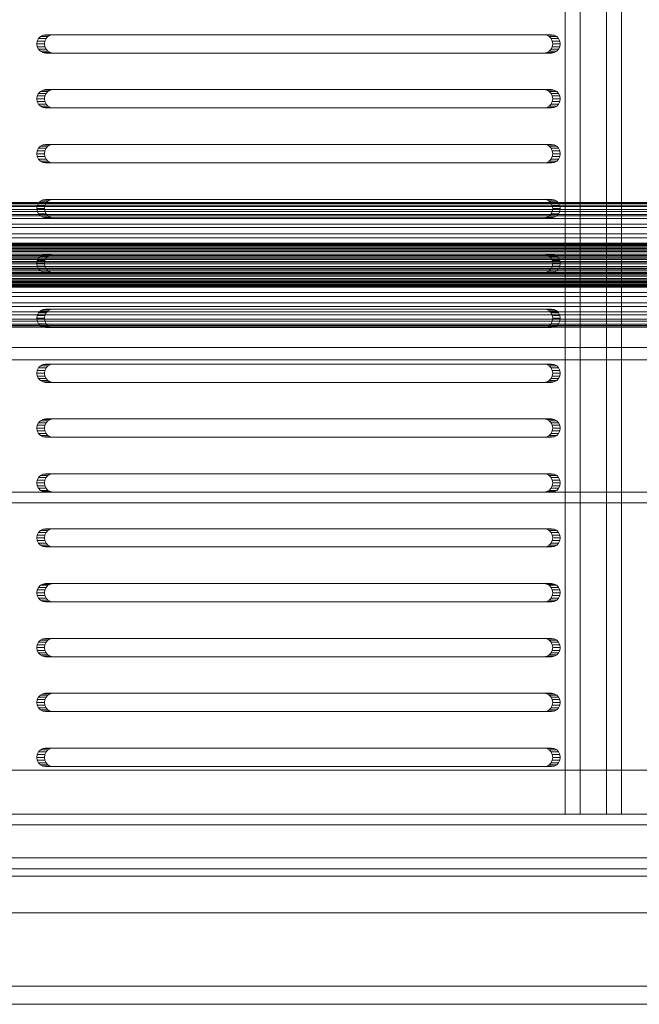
# Model space of a CAD drawing. Header units: millimetres. Extents: x -4738 to 65662, y -68080 to 6847.
# Tile 743 of 1056: x 27468 to 27638, y -18220 to -17951. Entities that reach past the tile are written whole.
import ezdxf

# ---------------------------------------------------------------- set-up
doc = ezdxf.new("R2010")
doc.units = ezdxf.units.MM
doc.layers.add('superior_bajante_movil', color=7, linetype='Continuous', lineweight=0)
doc.layers.add('superior_C09', color=7, linetype='Continuous', lineweight=0)

msp = doc.modelspace()

# ---------------------------------------------------------------- linework, layer by layer
at = {"layer": 'superior_bajante_movil'}
for p, q in [((27617.278, -17792), (27617.278, -18168)), ((27621.382, -18168), (27621.382, -17792)), ((27628.554, -18168), (27628.554, -17792)), ((27632.659, -17792), (27632.659, -18168)), ((27473.879, -17955.477), (27473.36, -17956.031)), ((27474.534, -17955.122), (27473.879, -17955.477)), ((27473.879, -17955.477), (27475.931, -17955.477)), ((27475.26, -17955), (27474.534, -17955.122)), ((27474.534, -17955.122), (27476.586, -17955.122)), ((27475.26, -17955), (27477.312, -17955)), ((27611.516, -17955), (27475.26, -17955)), ((27475.412, -17956.031), (27475.931, -17955.477)), ((27475.931, -17955.477), (27476.586, -17955.122)), ((27476.586, -17955.122), (27477.312, -17955)), ((27477.312, -17955), (27613.568, -17955)), ((27611.516, -17955), (27613.568, -17955)), ((27612.242, -17955.122), (27611.516, -17955)), ((27612.242, -17955.122), (27614.294, -17955.122)), ((27612.896, -17955.477), (27612.242, -17955.122)), ((27612.896, -17955.477), (27614.949, -17955.477)), ((27613.416, -17956.031), (27612.896, -17955.477)), ((27613.568, -17955), (27614.294, -17955.122)), ((27614.294, -17955.122), (27614.949, -17955.477)), ((27614.949, -17955.477), (27615.468, -17956.031)), ((27473.026, -17956.727), (27472.911, -17957.5)), ((27472.911, -17957.5), (27473.026, -17958.273)), ((27472.911, -17957.5), (27474.963, -17957.5)), ((27473.36, -17956.031), (27473.026, -17956.727)), ((27473.026, -17956.727), (27475.078, -17956.727)), ((27473.026, -17958.273), (27473.36, -17958.969)), ((27473.026, -17958.273), (27475.078, -17958.273)), ((27473.36, -17956.031), (27475.412, -17956.031)), ((27474.963, -17957.5), (27475.078, -17956.727)), ((27475.078, -17958.273), (27474.963, -17957.5)), ((27475.078, -17956.727), (27475.412, -17956.031)), ((27475.412, -17958.969), (27475.078, -17958.273)), ((27613.416, -17956.031), (27615.468, -17956.031)), ((27613.75, -17956.727), (27613.416, -17956.031)), ((27613.416, -17958.969), (27613.75, -17958.273)), ((27613.75, -17956.727), (27615.802, -17956.727)), ((27613.865, -17957.5), (27613.75, -17956.727)), ((27613.75, -17958.273), (27613.865, -17957.5)), ((27613.75, -17958.273), (27615.802, -17958.273)), ((27613.865, -17957.5), (27615.917, -17957.5)), ((27615.468, -17956.031), (27615.802, -17956.727)), ((27615.802, -17958.273), (27615.468, -17958.969)), ((27615.802, -17956.727), (27615.917, -17957.5)), ((27615.917, -17957.5), (27615.802, -17958.273)), ((27473.36, -17958.969), (27473.879, -17959.523)), ((27473.36, -17958.969), (27475.412, -17958.969)), ((27473.879, -17959.523), (27474.534, -17959.878)), ((27473.879, -17959.523), (27475.931, -17959.523)), ((27474.534, -17959.878), (27475.26, -17960)), ((27474.534, -17959.878), (27476.586, -17959.878)), ((27477.312, -17960), (27475.26, -17960)), ((27475.26, -17960), (27611.516, -17960)), ((27475.931, -17959.523), (27475.412, -17958.969)), ((27476.586, -17959.878), (27475.931, -17959.523)), ((27477.312, -17960), (27476.586, -17959.878)), ((27613.568, -17960), (27477.312, -17960)), ((27611.516, -17960), (27612.242, -17959.878)), ((27611.516, -17960), (27613.568, -17960)), ((27612.242, -17959.878), (27612.896, -17959.523)), ((27612.242, -17959.878), (27614.294, -17959.878)), ((27612.896, -17959.523), (27613.416, -17958.969)), ((27612.896, -17959.523), (27614.949, -17959.523)), ((27613.416, -17958.969), (27615.468, -17958.969)), ((27614.294, -17959.878), (27613.568, -17960)), ((27614.949, -17959.523), (27614.294, -17959.878)), ((27615.468, -17958.969), (27614.949, -17959.523)), ((27473.026, -17971.727), (27472.911, -17972.5)), ((27473.36, -17971.031), (27473.026, -17971.727)), ((27473.026, -17971.727), (27475.078, -17971.727)), ((27473.879, -17970.477), (27473.36, -17971.031)), ((27473.36, -17971.031), (27475.412, -17971.031)), ((27474.534, -17970.122), (27473.879, -17970.477)), ((27473.879, -17970.477), (27475.931, -17970.477)), ((27475.26, -17970), (27474.534, -17970.122)), ((27474.534, -17970.122), (27476.586, -17970.122)), ((27474.963, -17972.5), (27475.078, -17971.727)), ((27475.078, -17971.727), (27475.412, -17971.031)), ((27475.26, -17970), (27477.312, -17970)), ((27611.516, -17970), (27475.26, -17970)), ((27475.412, -17971.031), (27475.931, -17970.477)), ((27475.931, -17970.477), (27476.586, -17970.122)), ((27476.586, -17970.122), (27477.312, -17970)), ((27477.312, -17970), (27613.568, -17970)), ((27611.516, -17970), (27613.568, -17970)), ((27612.242, -17970.122), (27611.516, -17970)), ((27612.242, -17970.122), (27614.294, -17970.122)), ((27612.896, -17970.477), (27612.242, -17970.122)), ((27612.896, -17970.477), (27614.949, -17970.477)), ((27613.416, -17971.031), (27612.896, -17970.477)), ((27613.416, -17971.031), (27615.468, -17971.031)), ((27613.75, -17971.727), (27613.416, -17971.031)), ((27613.568, -17970), (27614.294, -17970.122)), ((27613.75, -17971.727), (27615.802, -17971.727)), ((27613.865, -17972.5), (27613.75, -17971.727)), ((27614.294, -17970.122), (27614.949, -17970.477)), ((27614.949, -17970.477), (27615.468, -17971.031)), ((27615.468, -17971.031), (27615.802, -17971.727)), ((27615.802, -17971.727), (27615.917, -17972.5)), ((27472.911, -17972.5), (27473.026, -17973.273)), ((27472.911, -17972.5), (27474.963, -17972.5)), ((27473.026, -17973.273), (27473.36, -17973.969)), ((27473.026, -17973.273), (27475.078, -17973.273)), ((27473.36, -17973.969), (27473.879, -17974.523)), ((27473.36, -17973.969), (27475.412, -17973.969)), ((27473.879, -17974.523), (27474.534, -17974.878)), ((27473.879, -17974.523), (27475.931, -17974.523)), ((27475.078, -17973.273), (27474.963, -17972.5)), ((27475.412, -17973.969), (27475.078, -17973.273)), ((27475.931, -17974.523), (27475.412, -17973.969)), ((27476.586, -17974.878), (27475.931, -17974.523)), ((27612.242, -17974.878), (27612.896, -17974.523)), ((27612.896, -17974.523), (27613.416, -17973.969)), ((27612.896, -17974.523), (27614.949, -17974.523)), ((27613.416, -17973.969), (27613.75, -17973.273)), ((27613.416, -17973.969), (27615.468, -17973.969)), ((27613.75, -17973.273), (27613.865, -17972.5)), ((27613.75, -17973.273), (27615.802, -17973.273)), ((27613.865, -17972.5), (27615.917, -17972.5)), ((27614.949, -17974.523), (27614.294, -17974.878)), ((27615.468, -17973.969), (27614.949, -17974.523)), ((27615.802, -17973.273), (27615.468, -17973.969)), ((27615.917, -17972.5), (27615.802, -17973.273)), ((27474.534, -17974.878), (27475.26, -17975)), ((27474.534, -17974.878), (27476.586, -17974.878)), ((27477.312, -17975), (27475.26, -17975)), ((27475.26, -17975), (27611.516, -17975)), ((27477.312, -17975), (27476.586, -17974.878)), ((27613.568, -17975), (27477.312, -17975)), ((27611.516, -17975), (27612.242, -17974.878)), ((27611.516, -17975), (27613.568, -17975)), ((27612.242, -17974.878), (27614.294, -17974.878)), ((27614.294, -17974.878), (27613.568, -17975)), ((27473.879, -17985.477), (27473.36, -17986.031)), ((27474.534, -17985.122), (27473.879, -17985.477)), ((27473.879, -17985.477), (27475.931, -17985.477)), ((27475.26, -17985), (27474.534, -17985.122)), ((27474.534, -17985.122), (27476.586, -17985.122)), ((27475.26, -17985), (27477.312, -17985)), ((27611.516, -17985), (27475.26, -17985)), ((27475.412, -17986.031), (27475.931, -17985.477)), ((27475.931, -17985.477), (27476.586, -17985.122)), ((27476.586, -17985.122), (27477.312, -17985)), ((27477.312, -17985), (27613.568, -17985)), ((27611.516, -17985), (27613.568, -17985)), ((27612.242, -17985.122), (27611.516, -17985)), ((27612.242, -17985.122), (27614.294, -17985.122)), ((27612.896, -17985.477), (27612.242, -17985.122)), ((27612.896, -17985.477), (27614.949, -17985.477)), ((27613.416, -17986.031), (27612.896, -17985.477)), ((27613.568, -17985), (27614.294, -17985.122)), ((27614.294, -17985.122), (27614.949, -17985.477)), ((27614.949, -17985.477), (27615.468, -17986.031)), ((27473.026, -17986.727), (27472.911, -17987.5)), ((27472.911, -17987.5), (27473.026, -17988.273)), ((27472.911, -17987.5), (27474.963, -17987.5)), ((27473.36, -17986.031), (27473.026, -17986.727)), ((27473.026, -17986.727), (27475.078, -17986.727)), ((27473.36, -17986.031), (27475.412, -17986.031)), ((27474.963, -17987.5), (27475.078, -17986.727)), ((27475.078, -17988.273), (27474.963, -17987.5)), ((27475.078, -17986.727), (27475.412, -17986.031)), ((27613.416, -17986.031), (27615.468, -17986.031)), ((27613.75, -17986.727), (27613.416, -17986.031)), ((27613.75, -17986.727), (27615.802, -17986.727)), ((27613.865, -17987.5), (27613.75, -17986.727)), ((27613.75, -17988.273), (27613.865, -17987.5)), ((27613.865, -17987.5), (27615.917, -17987.5)), ((27615.468, -17986.031), (27615.802, -17986.727)), ((27615.802, -17986.727), (27615.917, -17987.5)), ((27615.917, -17987.5), (27615.802, -17988.273)), ((27473.026, -17988.273), (27473.36, -17988.969)), ((27473.026, -17988.273), (27475.078, -17988.273)), ((27473.36, -17988.969), (27473.879, -17989.523)), ((27473.36, -17988.969), (27475.412, -17988.969)), ((27473.879, -17989.523), (27474.534, -17989.878)), ((27473.879, -17989.523), (27475.931, -17989.523)), ((27474.534, -17989.878), (27475.26, -17990)), ((27474.534, -17989.878), (27476.586, -17989.878)), ((27475.412, -17988.969), (27475.078, -17988.273)), ((27477.312, -17990), (27475.26, -17990)), ((27475.26, -17990), (27611.516, -17990)), ((27475.931, -17989.523), (27475.412, -17988.969)), ((27476.586, -17989.878), (27475.931, -17989.523)), ((27477.312, -17990), (27476.586, -17989.878)), ((27613.568, -17990), (27477.312, -17990)), ((27611.516, -17990), (27612.242, -17989.878)), ((27611.516, -17990), (27613.568, -17990)), ((27612.242, -17989.878), (27612.896, -17989.523)), ((27612.242, -17989.878), (27614.294, -17989.878)), ((27612.896, -17989.523), (27613.416, -17988.969)), ((27612.896, -17989.523), (27614.949, -17989.523)), ((27613.416, -17988.969), (27613.75, -17988.273)), ((27613.416, -17988.969), (27615.468, -17988.969)), ((27614.294, -17989.878), (27613.568, -17990)), ((27613.75, -17988.273), (27615.802, -17988.273)), ((27614.949, -17989.523), (27614.294, -17989.878)), ((27615.468, -17988.969), (27614.949, -17989.523)), ((27615.802, -17988.273), (27615.468, -17988.969)), ((27473.36, -18001.031), (27473.026, -18001.727)), ((27473.879, -18000.477), (27473.36, -18001.031)), ((27473.36, -18001.031), (27475.412, -18001.031)), ((27474.534, -18000.122), (27473.879, -18000.477)), ((27473.879, -18000.477), (27475.931, -18000.477)), ((27475.26, -18000), (27474.534, -18000.122)), ((27474.534, -18000.122), (27476.586, -18000.122)), ((27475.078, -18001.727), (27475.412, -18001.031)), ((27475.26, -18000), (27477.312, -18000)), ((27611.516, -18000), (27475.26, -18000)), ((27475.412, -18001.031), (27475.931, -18000.477)), ((27475.931, -18000.477), (27476.586, -18000.122)), ((27476.586, -18000.122), (27477.312, -18000)), ((27477.312, -18000), (27613.568, -18000)), ((27611.516, -18000), (27613.568, -18000)), ((27612.242, -18000.122), (27611.516, -18000)), ((27612.242, -18000.122), (27614.294, -18000.122)), ((27612.896, -18000.477), (27612.242, -18000.122)), ((27612.896, -18000.477), (27614.949, -18000.477)), ((27613.416, -18001.031), (27612.896, -18000.477)), ((27613.416, -18001.031), (27615.468, -18001.031)), ((27613.75, -18001.727), (27613.416, -18001.031)), ((27613.568, -18000), (27614.294, -18000.122)), ((27614.294, -18000.122), (27614.949, -18000.477)), ((27614.949, -18000.477), (27615.468, -18001.031)), ((27615.468, -18001.031), (27615.802, -18001.727)), ((27473.026, -18001.727), (27472.911, -18002.5)), ((27472.911, -18002.5), (27473.026, -18003.273)), ((27472.911, -18002.5), (27474.963, -18002.5)), ((27473.026, -18001.727), (27475.078, -18001.727)), ((27473.026, -18003.273), (27473.36, -18003.969)), ((27473.026, -18003.273), (27475.078, -18003.273)), ((27473.36, -18003.969), (27473.879, -18004.523)), ((27473.36, -18003.969), (27475.412, -18003.969)), ((27474.963, -18002.5), (27475.078, -18001.727)), ((27475.078, -18003.273), (27474.963, -18002.5)), ((27475.412, -18003.969), (27475.078, -18003.273)), ((27475.931, -18004.523), (27475.412, -18003.969)), ((27612.896, -18004.523), (27613.416, -18003.969)), ((27613.416, -18003.969), (27613.75, -18003.273)), ((27613.416, -18003.969), (27615.468, -18003.969)), ((27613.75, -18001.727), (27615.802, -18001.727)), ((27613.865, -18002.5), (27613.75, -18001.727)), ((27613.75, -18003.273), (27613.865, -18002.5)), ((27613.75, -18003.273), (27615.802, -18003.273)), ((27613.865, -18002.5), (27615.917, -18002.5)), ((27615.468, -18003.969), (27614.949, -18004.523)), ((27615.802, -18003.273), (27615.468, -18003.969)), ((27615.802, -18001.727), (27615.917, -18002.5)), ((27615.917, -18002.5), (27615.802, -18003.273)), ((27473.879, -18004.523), (27474.534, -18004.878)), ((27473.879, -18004.523), (27475.931, -18004.523)), ((27474.534, -18004.878), (27475.26, -18005)), ((27474.534, -18004.878), (27476.586, -18004.878)), ((27477.312, -18005), (27475.26, -18005)), ((27475.26, -18005), (27611.516, -18005)), ((27476.586, -18004.878), (27475.931, -18004.523)), ((27477.312, -18005), (27476.586, -18004.878)), ((27613.568, -18005), (27477.312, -18005)), ((27611.516, -18005), (27612.242, -18004.878)), ((27611.516, -18005), (27613.568, -18005)), ((27612.242, -18004.878), (27612.896, -18004.523)), ((27612.242, -18004.878), (27614.294, -18004.878)), ((27612.896, -18004.523), (27614.949, -18004.523)), ((27614.294, -18004.878), (27613.568, -18005)), ((27614.949, -18004.523), (27614.294, -18004.878)), ((27474.534, -18015.122), (27473.879, -18015.477)), ((27475.26, -18015), (27474.534, -18015.122)), ((27474.534, -18015.122), (27476.586, -18015.122)), ((27475.26, -18015), (27477.312, -18015)), ((27611.516, -18015), (27475.26, -18015)), ((27475.931, -18015.477), (27476.586, -18015.122)), ((27476.586, -18015.122), (27477.312, -18015)), ((27477.312, -18015), (27613.568, -18015)), ((27611.516, -18015), (27613.568, -18015)), ((27612.242, -18015.122), (27611.516, -18015)), ((27612.242, -18015.122), (27614.294, -18015.122)), ((27612.896, -18015.477), (27612.242, -18015.122)), ((27613.568, -18015), (27614.294, -18015.122)), ((27614.294, -18015.122), (27614.949, -18015.477)), ((27473.026, -18016.727), (27472.911, -18017.5)), ((27472.911, -18017.5), (27473.026, -18018.273)), ((27472.911, -18017.5), (27474.963, -18017.5)), ((27473.36, -18016.031), (27473.026, -18016.727)), ((27473.026, -18016.727), (27475.078, -18016.727)), ((27473.879, -18015.477), (27473.36, -18016.031)), ((27473.36, -18016.031), (27475.412, -18016.031)), ((27473.879, -18015.477), (27475.931, -18015.477)), ((27474.963, -18017.5), (27475.078, -18016.727)), ((27475.078, -18018.273), (27474.963, -18017.5)), ((27475.078, -18016.727), (27475.412, -18016.031)), ((27475.412, -18016.031), (27475.931, -18015.477)), ((27612.896, -18015.477), (27614.949, -18015.477)), ((27613.416, -18016.031), (27612.896, -18015.477)), ((27613.416, -18016.031), (27615.468, -18016.031)), ((27613.75, -18016.727), (27613.416, -18016.031)), ((27613.75, -18016.727), (27615.802, -18016.727)), ((27613.865, -18017.5), (27613.75, -18016.727)), ((27613.75, -18018.273), (27613.865, -18017.5)), ((27613.865, -18017.5), (27615.917, -18017.5)), ((27614.949, -18015.477), (27615.468, -18016.031)), ((27615.468, -18016.031), (27615.802, -18016.727)), ((27615.802, -18016.727), (27615.917, -18017.5)), ((27615.917, -18017.5), (27615.802, -18018.273)), ((27473.026, -18018.273), (27473.36, -18018.969)), ((27473.026, -18018.273), (27475.078, -18018.273)), ((27473.36, -18018.969), (27473.879, -18019.523)), ((27473.36, -18018.969), (27475.412, -18018.969)), ((27473.879, -18019.523), (27474.534, -18019.878)), ((27473.879, -18019.523), (27475.931, -18019.523)), ((27474.534, -18019.878), (27475.26, -18020)), ((27474.534, -18019.878), (27476.586, -18019.878)), ((27475.412, -18018.969), (27475.078, -18018.273)), ((27477.312, -18020), (27475.26, -18020)), ((27475.26, -18020), (27611.516, -18020)), ((27475.931, -18019.523), (27475.412, -18018.969)), ((27476.586, -18019.878), (27475.931, -18019.523)), ((27477.312, -18020), (27476.586, -18019.878)), ((27613.568, -18020), (27477.312, -18020)), ((27611.516, -18020), (27612.242, -18019.878)), ((27611.516, -18020), (27613.568, -18020)), ((27612.242, -18019.878), (27612.896, -18019.523)), ((27612.242, -18019.878), (27614.294, -18019.878)), ((27612.896, -18019.523), (27613.416, -18018.969)), ((27612.896, -18019.523), (27614.949, -18019.523)), ((27613.416, -18018.969), (27613.75, -18018.273)), ((27613.416, -18018.969), (27615.468, -18018.969)), ((27614.294, -18019.878), (27613.568, -18020)), ((27613.75, -18018.273), (27615.802, -18018.273)), ((27614.949, -18019.523), (27614.294, -18019.878)), ((27615.468, -18018.969), (27614.949, -18019.523)), ((27615.802, -18018.273), (27615.468, -18018.969)), ((27473.36, -18031.031), (27473.026, -18031.727)), ((27473.879, -18030.477), (27473.36, -18031.031)), ((27473.36, -18031.031), (27475.412, -18031.031)), ((27474.534, -18030.122), (27473.879, -18030.477)), ((27473.879, -18030.477), (27475.931, -18030.477)), ((27475.26, -18030), (27474.534, -18030.122)), ((27474.534, -18030.122), (27476.586, -18030.122)), ((27475.078, -18031.727), (27475.412, -18031.031)), ((27475.26, -18030), (27477.312, -18030)), ((27611.516, -18030), (27475.26, -18030)), ((27475.412, -18031.031), (27475.931, -18030.477)), ((27475.931, -18030.477), (27476.586, -18030.122)), ((27476.586, -18030.122), (27477.312, -18030)), ((27477.312, -18030), (27613.568, -18030)), ((27611.516, -18030), (27613.568, -18030)), ((27612.242, -18030.122), (27611.516, -18030)), ((27612.242, -18030.122), (27614.294, -18030.122)), ((27612.896, -18030.477), (27612.242, -18030.122)), ((27612.896, -18030.477), (27614.949, -18030.477)), ((27613.416, -18031.031), (27612.896, -18030.477)), ((27613.416, -18031.031), (27615.468, -18031.031)), ((27613.75, -18031.727), (27613.416, -18031.031)), ((27613.568, -18030), (27614.294, -18030.122)), ((27614.294, -18030.122), (27614.949, -18030.477)), ((27614.949, -18030.477), (27615.468, -18031.031)), ((27615.468, -18031.031), (27615.802, -18031.727)), ((27473.026, -18031.727), (27472.911, -18032.5)), ((27472.911, -18032.5), (27473.026, -18033.273)), ((27472.911, -18032.5), (27474.963, -18032.5)), ((27473.026, -18031.727), (27475.078, -18031.727)), ((27473.026, -18033.273), (27473.36, -18033.969)), ((27473.026, -18033.273), (27475.078, -18033.273)), ((27473.36, -18033.969), (27473.879, -18034.523)), ((27473.36, -18033.969), (27475.412, -18033.969)), ((27474.963, -18032.5), (27475.078, -18031.727)), ((27475.078, -18033.273), (27474.963, -18032.5)), ((27475.412, -18033.969), (27475.078, -18033.273)), ((27475.931, -18034.523), (27475.412, -18033.969)), ((27612.896, -18034.523), (27613.416, -18033.969)), ((27613.416, -18033.969), (27613.75, -18033.273)), ((27613.416, -18033.969), (27615.468, -18033.969)), ((27613.75, -18031.727), (27615.802, -18031.727)), ((27613.865, -18032.5), (27613.75, -18031.727)), ((27613.75, -18033.273), (27613.865, -18032.5)), ((27613.75, -18033.273), (27615.802, -18033.273)), ((27613.865, -18032.5), (27615.917, -18032.5)), ((27615.468, -18033.969), (27614.949, -18034.523)), ((27615.802, -18033.273), (27615.468, -18033.969)), ((27615.802, -18031.727), (27615.917, -18032.5)), ((27615.917, -18032.5), (27615.802, -18033.273)), ((27473.879, -18034.523), (27474.534, -18034.878)), ((27473.879, -18034.523), (27475.931, -18034.523)), ((27474.534, -18034.878), (27475.26, -18035)), ((27474.534, -18034.878), (27476.586, -18034.878)), ((27477.312, -18035), (27475.26, -18035)), ((27475.26, -18035), (27611.516, -18035)), ((27476.586, -18034.878), (27475.931, -18034.523)), ((27477.312, -18035), (27476.586, -18034.878)), ((27613.568, -18035), (27477.312, -18035)), ((27611.516, -18035), (27612.242, -18034.878)), ((27611.516, -18035), (27613.568, -18035)), ((27612.242, -18034.878), (27612.896, -18034.523)), ((27612.242, -18034.878), (27614.294, -18034.878)), ((27612.896, -18034.523), (27614.949, -18034.523)), ((27614.294, -18034.878), (27613.568, -18035)), ((27614.949, -18034.523), (27614.294, -18034.878)), ((27473.026, -18046.727), (27472.911, -18047.5)), ((27473.36, -18046.031), (27473.026, -18046.727)), ((27473.026, -18046.727), (27475.078, -18046.727)), ((27473.879, -18045.477), (27473.36, -18046.031)), ((27473.36, -18046.031), (27475.412, -18046.031)), ((27474.534, -18045.122), (27473.879, -18045.477)), ((27473.879, -18045.477), (27475.931, -18045.477)), ((27475.26, -18045), (27474.534, -18045.122)), ((27474.534, -18045.122), (27476.586, -18045.122)), ((27474.963, -18047.5), (27475.078, -18046.727)), ((27475.078, -18046.727), (27475.412, -18046.031)), ((27475.26, -18045), (27477.312, -18045)), ((27611.516, -18045), (27475.26, -18045)), ((27475.412, -18046.031), (27475.931, -18045.477)), ((27475.931, -18045.477), (27476.586, -18045.122)), ((27476.586, -18045.122), (27477.312, -18045)), ((27477.312, -18045), (27613.568, -18045)), ((27611.516, -18045), (27613.568, -18045)), ((27612.242, -18045.122), (27611.516, -18045)), ((27612.242, -18045.122), (27614.294, -18045.122)), ((27612.896, -18045.477), (27612.242, -18045.122)), ((27612.896, -18045.477), (27614.949, -18045.477)), ((27613.416, -18046.031), (27612.896, -18045.477)), ((27613.416, -18046.031), (27615.468, -18046.031)), ((27613.75, -18046.727), (27613.416, -18046.031)), ((27613.568, -18045), (27614.294, -18045.122)), ((27613.75, -18046.727), (27615.802, -18046.727)), ((27613.865, -18047.5), (27613.75, -18046.727)), ((27614.294, -18045.122), (27614.949, -18045.477)), ((27614.949, -18045.477), (27615.468, -18046.031)), ((27615.468, -18046.031), (27615.802, -18046.727)), ((27615.802, -18046.727), (27615.917, -18047.5)), ((27472.911, -18047.5), (27473.026, -18048.273)), ((27472.911, -18047.5), (27474.963, -18047.5)), ((27473.026, -18048.273), (27473.36, -18048.969)), ((27473.026, -18048.273), (27475.078, -18048.273)), ((27473.36, -18048.969), (27473.879, -18049.523)), ((27473.36, -18048.969), (27475.412, -18048.969)), ((27473.879, -18049.523), (27474.534, -18049.878)), ((27473.879, -18049.523), (27475.931, -18049.523)), ((27474.534, -18049.878), (27475.26, -18050)), ((27474.534, -18049.878), (27476.586, -18049.878)), ((27475.078, -18048.273), (27474.963, -18047.5)), ((27475.412, -18048.969), (27475.078, -18048.273)), ((27477.312, -18050), (27475.26, -18050)), ((27475.26, -18050), (27611.516, -18050)), ((27475.931, -18049.523), (27475.412, -18048.969)), ((27476.586, -18049.878), (27475.931, -18049.523)), ((27477.312, -18050), (27476.586, -18049.878)), ((27613.568, -18050), (27477.312, -18050)), ((27611.516, -18050), (27612.242, -18049.878)), ((27611.516, -18050), (27613.568, -18050)), ((27612.242, -18049.878), (27612.896, -18049.523)), ((27612.242, -18049.878), (27614.294, -18049.878)), ((27612.896, -18049.523), (27613.416, -18048.969)), ((27612.896, -18049.523), (27614.949, -18049.523)), ((27613.416, -18048.969), (27613.75, -18048.273)), ((27613.416, -18048.969), (27615.468, -18048.969)), ((27614.294, -18049.878), (27613.568, -18050)), ((27613.75, -18048.273), (27613.865, -18047.5)), ((27613.75, -18048.273), (27615.802, -18048.273)), ((27613.865, -18047.5), (27615.917, -18047.5)), ((27614.949, -18049.523), (27614.294, -18049.878)), ((27615.468, -18048.969), (27614.949, -18049.523)), ((27615.802, -18048.273), (27615.468, -18048.969)), ((27615.917, -18047.5), (27615.802, -18048.273)), ((27473.879, -18060.477), (27473.36, -18061.031)), ((27474.534, -18060.122), (27473.879, -18060.477)), ((27473.879, -18060.477), (27475.931, -18060.477)), ((27475.26, -18060), (27474.534, -18060.122)), ((27474.534, -18060.122), (27476.586, -18060.122)), ((27475.26, -18060), (27477.312, -18060)), ((27611.516, -18060), (27475.26, -18060)), ((27475.412, -18061.031), (27475.931, -18060.477)), ((27475.931, -18060.477), (27476.586, -18060.122)), ((27476.586, -18060.122), (27477.312, -18060)), ((27477.312, -18060), (27613.568, -18060)), ((27611.516, -18060), (27613.568, -18060)), ((27612.242, -18060.122), (27611.516, -18060)), ((27612.242, -18060.122), (27614.294, -18060.122)), ((27612.896, -18060.477), (27612.242, -18060.122)), ((27612.896, -18060.477), (27614.949, -18060.477)), ((27613.416, -18061.031), (27612.896, -18060.477)), ((27613.568, -18060), (27614.294, -18060.122)), ((27614.294, -18060.122), (27614.949, -18060.477)), ((27614.949, -18060.477), (27615.468, -18061.031)), ((27473.026, -18061.727), (27472.911, -18062.5)), ((27472.911, -18062.5), (27473.026, -18063.273)), ((27472.911, -18062.5), (27474.963, -18062.5)), ((27473.36, -18061.031), (27473.026, -18061.727)), ((27473.026, -18061.727), (27475.078, -18061.727)), ((27473.026, -18063.273), (27473.36, -18063.969)), ((27473.026, -18063.273), (27475.078, -18063.273)), ((27473.36, -18061.031), (27475.412, -18061.031)), ((27474.963, -18062.5), (27475.078, -18061.727)), ((27475.078, -18063.273), (27474.963, -18062.5)), ((27475.078, -18061.727), (27475.412, -18061.031)), ((27475.412, -18063.969), (27475.078, -18063.273)), ((27613.416, -18061.031), (27615.468, -18061.031)), ((27613.75, -18061.727), (27613.416, -18061.031)), ((27613.416, -18063.969), (27613.75, -18063.273)), ((27613.75, -18061.727), (27615.802, -18061.727)), ((27613.865, -18062.5), (27613.75, -18061.727)), ((27613.75, -18063.273), (27613.865, -18062.5)), ((27613.75, -18063.273), (27615.802, -18063.273)), ((27613.865, -18062.5), (27615.917, -18062.5)), ((27615.468, -18061.031), (27615.802, -18061.727)), ((27615.802, -18063.273), (27615.468, -18063.969)), ((27615.802, -18061.727), (27615.917, -18062.5)), ((27615.917, -18062.5), (27615.802, -18063.273)), ((27473.36, -18063.969), (27473.879, -18064.523)), ((27473.36, -18063.969), (27475.412, -18063.969)), ((27473.879, -18064.523), (27474.534, -18064.878)), ((27473.879, -18064.523), (27475.931, -18064.523)), ((27474.534, -18064.878), (27475.26, -18065)), ((27474.534, -18064.878), (27476.586, -18064.878)), ((27477.312, -18065), (27475.26, -18065)), ((27475.26, -18065), (27611.516, -18065)), ((27475.931, -18064.523), (27475.412, -18063.969)), ((27476.586, -18064.878), (27475.931, -18064.523)), ((27477.312, -18065), (27476.586, -18064.878)), ((27613.568, -18065), (27477.312, -18065)), ((27611.516, -18065), (27612.242, -18064.878)), ((27611.516, -18065), (27613.568, -18065)), ((27612.242, -18064.878), (27612.896, -18064.523)), ((27612.242, -18064.878), (27614.294, -18064.878)), ((27612.896, -18064.523), (27613.416, -18063.969)), ((27612.896, -18064.523), (27614.949, -18064.523)), ((27613.416, -18063.969), (27615.468, -18063.969)), ((27614.294, -18064.878), (27613.568, -18065)), ((27614.949, -18064.523), (27614.294, -18064.878)), ((27615.468, -18063.969), (27614.949, -18064.523)), ((27473.026, -18076.727), (27472.911, -18077.5)), ((27473.36, -18076.031), (27473.026, -18076.727)), ((27473.026, -18076.727), (27475.078, -18076.727)), ((27473.879, -18075.477), (27473.36, -18076.031)), ((27473.36, -18076.031), (27475.412, -18076.031)), ((27474.534, -18075.122), (27473.879, -18075.477)), ((27473.879, -18075.477), (27475.931, -18075.477)), ((27475.26, -18075), (27474.534, -18075.122)), ((27474.534, -18075.122), (27476.586, -18075.122)), ((27474.963, -18077.5), (27475.078, -18076.727)), ((27475.078, -18076.727), (27475.412, -18076.031)), ((27475.26, -18075), (27477.312, -18075)), ((27611.516, -18075), (27475.26, -18075)), ((27475.412, -18076.031), (27475.931, -18075.477)), ((27475.931, -18075.477), (27476.586, -18075.122)), ((27476.586, -18075.122), (27477.312, -18075)), ((27477.312, -18075), (27613.568, -18075)), ((27611.516, -18075), (27613.568, -18075)), ((27612.242, -18075.122), (27611.516, -18075)), ((27612.242, -18075.122), (27614.294, -18075.122)), ((27612.896, -18075.477), (27612.242, -18075.122)), ((27612.896, -18075.477), (27614.949, -18075.477)), ((27613.416, -18076.031), (27612.896, -18075.477)), ((27613.416, -18076.031), (27615.468, -18076.031)), ((27613.75, -18076.727), (27613.416, -18076.031)), ((27613.568, -18075), (27614.294, -18075.122)), ((27613.75, -18076.727), (27615.802, -18076.727)), ((27613.865, -18077.5), (27613.75, -18076.727)), ((27614.294, -18075.122), (27614.949, -18075.477)), ((27614.949, -18075.477), (27615.468, -18076.031)), ((27615.468, -18076.031), (27615.802, -18076.727)), ((27615.802, -18076.727), (27615.917, -18077.5)), ((27472.911, -18077.5), (27473.026, -18078.273)), ((27472.911, -18077.5), (27474.963, -18077.5)), ((27473.026, -18078.273), (27473.36, -18078.969)), ((27473.026, -18078.273), (27475.078, -18078.273)), ((27473.36, -18078.969), (27473.879, -18079.523)), ((27473.36, -18078.969), (27475.412, -18078.969)), ((27473.879, -18079.523), (27474.534, -18079.878)), ((27473.879, -18079.523), (27475.931, -18079.523)), ((27475.078, -18078.273), (27474.963, -18077.5)), ((27475.412, -18078.969), (27475.078, -18078.273)), ((27475.931, -18079.523), (27475.412, -18078.969)), ((27476.586, -18079.878), (27475.931, -18079.523)), ((27612.242, -18079.878), (27612.896, -18079.523)), ((27612.896, -18079.523), (27613.416, -18078.969)), ((27612.896, -18079.523), (27614.949, -18079.523)), ((27613.416, -18078.969), (27613.75, -18078.273)), ((27613.416, -18078.969), (27615.468, -18078.969)), ((27613.75, -18078.273), (27613.865, -18077.5)), ((27613.75, -18078.273), (27615.802, -18078.273)), ((27613.865, -18077.5), (27615.917, -18077.5)), ((27614.949, -18079.523), (27614.294, -18079.878)), ((27615.468, -18078.969), (27614.949, -18079.523)), ((27615.802, -18078.273), (27615.468, -18078.969)), ((27615.917, -18077.5), (27615.802, -18078.273)), ((27350.067, -18080), (27650.067, -18080)), ((27474.534, -18079.878), (27475.26, -18080)), ((27474.534, -18079.878), (27476.586, -18079.878)), ((27477.312, -18080), (27475.26, -18080)), ((27475.26, -18080), (27611.516, -18080)), ((27477.312, -18080), (27476.586, -18079.878)), ((27613.568, -18080), (27477.312, -18080)), ((27611.516, -18080), (27612.242, -18079.878)), ((27611.516, -18080), (27613.568, -18080)), ((27612.242, -18079.878), (27614.294, -18079.878)), ((27614.294, -18079.878), (27613.568, -18080)), ((27649.862, -18082.939), (27349.862, -18082.939)), ((27473.879, -18090.477), (27473.36, -18091.031)), ((27474.534, -18090.122), (27473.879, -18090.477)), ((27473.879, -18090.477), (27475.931, -18090.477)), ((27475.26, -18090), (27474.534, -18090.122)), ((27474.534, -18090.122), (27476.586, -18090.122)), ((27475.26, -18090), (27477.312, -18090)), ((27611.516, -18090), (27475.26, -18090)), ((27475.412, -18091.031), (27475.931, -18090.477)), ((27475.931, -18090.477), (27476.586, -18090.122)), ((27476.586, -18090.122), (27477.312, -18090)), ((27477.312, -18090), (27613.568, -18090)), ((27611.516, -18090), (27613.568, -18090)), ((27612.242, -18090.122), (27611.516, -18090)), ((27612.242, -18090.122), (27614.294, -18090.122)), ((27612.896, -18090.477), (27612.242, -18090.122)), ((27612.896, -18090.477), (27614.949, -18090.477)), ((27613.416, -18091.031), (27612.896, -18090.477)), ((27613.568, -18090), (27614.294, -18090.122)), ((27614.294, -18090.122), (27614.949, -18090.477)), ((27614.949, -18090.477), (27615.468, -18091.031)), ((27473.026, -18091.727), (27472.911, -18092.5)), ((27472.911, -18092.5), (27473.026, -18093.273)), ((27472.911, -18092.5), (27474.963, -18092.5)), ((27473.36, -18091.031), (27473.026, -18091.727)), ((27473.026, -18091.727), (27475.078, -18091.727)), ((27473.36, -18091.031), (27475.412, -18091.031)), ((27474.963, -18092.5), (27475.078, -18091.727)), ((27475.078, -18093.273), (27474.963, -18092.5)), ((27475.078, -18091.727), (27475.412, -18091.031)), ((27613.416, -18091.031), (27615.468, -18091.031)), ((27613.75, -18091.727), (27613.416, -18091.031)), ((27613.75, -18091.727), (27615.802, -18091.727)), ((27613.865, -18092.5), (27613.75, -18091.727)), ((27613.75, -18093.273), (27613.865, -18092.5)), ((27613.865, -18092.5), (27615.917, -18092.5)), ((27615.468, -18091.031), (27615.802, -18091.727)), ((27615.802, -18091.727), (27615.917, -18092.5)), ((27615.917, -18092.5), (27615.802, -18093.273)), ((27473.026, -18093.273), (27473.36, -18093.969)), ((27473.026, -18093.273), (27475.078, -18093.273)), ((27473.36, -18093.969), (27473.879, -18094.523)), ((27473.36, -18093.969), (27475.412, -18093.969)), ((27473.879, -18094.523), (27474.534, -18094.878)), ((27473.879, -18094.523), (27475.931, -18094.523)), ((27474.534, -18094.878), (27475.26, -18095)), ((27474.534, -18094.878), (27476.586, -18094.878)), ((27475.412, -18093.969), (27475.078, -18093.273)), ((27477.312, -18095), (27475.26, -18095)), ((27475.26, -18095), (27611.516, -18095)), ((27475.931, -18094.523), (27475.412, -18093.969)), ((27476.586, -18094.878), (27475.931, -18094.523)), ((27477.312, -18095), (27476.586, -18094.878)), ((27613.568, -18095), (27477.312, -18095)), ((27611.516, -18095), (27612.242, -18094.878)), ((27611.516, -18095), (27613.568, -18095)), ((27612.242, -18094.878), (27612.896, -18094.523)), ((27612.242, -18094.878), (27614.294, -18094.878)), ((27612.896, -18094.523), (27613.416, -18093.969)), ((27612.896, -18094.523), (27614.949, -18094.523)), ((27613.416, -18093.969), (27613.75, -18093.273)), ((27613.416, -18093.969), (27615.468, -18093.969)), ((27614.294, -18094.878), (27613.568, -18095)), ((27613.75, -18093.273), (27615.802, -18093.273)), ((27614.949, -18094.523), (27614.294, -18094.878)), ((27615.468, -18093.969), (27614.949, -18094.523)), ((27615.802, -18093.273), (27615.468, -18093.969)), ((27473.36, -18106.031), (27473.026, -18106.727)), ((27473.879, -18105.477), (27473.36, -18106.031)), ((27473.36, -18106.031), (27475.412, -18106.031)), ((27474.534, -18105.122), (27473.879, -18105.477)), ((27473.879, -18105.477), (27475.931, -18105.477)), ((27475.26, -18105), (27474.534, -18105.122)), ((27474.534, -18105.122), (27476.586, -18105.122)), ((27475.078, -18106.727), (27475.412, -18106.031)), ((27475.26, -18105), (27477.312, -18105)), ((27611.516, -18105), (27475.26, -18105)), ((27475.412, -18106.031), (27475.931, -18105.477)), ((27475.931, -18105.477), (27476.586, -18105.122)), ((27476.586, -18105.122), (27477.312, -18105)), ((27477.312, -18105), (27613.568, -18105)), ((27611.516, -18105), (27613.568, -18105)), ((27612.242, -18105.122), (27611.516, -18105)), ((27612.242, -18105.122), (27614.294, -18105.122)), ((27612.896, -18105.477), (27612.242, -18105.122)), ((27612.896, -18105.477), (27614.949, -18105.477)), ((27613.416, -18106.031), (27612.896, -18105.477)), ((27613.416, -18106.031), (27615.468, -18106.031)), ((27613.75, -18106.727), (27613.416, -18106.031)), ((27613.568, -18105), (27614.294, -18105.122)), ((27614.294, -18105.122), (27614.949, -18105.477)), ((27614.949, -18105.477), (27615.468, -18106.031)), ((27615.468, -18106.031), (27615.802, -18106.727)), ((27473.026, -18106.727), (27472.911, -18107.5)), ((27472.911, -18107.5), (27473.026, -18108.273)), ((27472.911, -18107.5), (27474.963, -18107.5)), ((27473.026, -18106.727), (27475.078, -18106.727)), ((27473.026, -18108.273), (27473.36, -18108.969)), ((27473.026, -18108.273), (27475.078, -18108.273)), ((27473.36, -18108.969), (27473.879, -18109.523)), ((27473.36, -18108.969), (27475.412, -18108.969)), ((27474.963, -18107.5), (27475.078, -18106.727)), ((27475.078, -18108.273), (27474.963, -18107.5)), ((27475.412, -18108.969), (27475.078, -18108.273)), ((27475.931, -18109.523), (27475.412, -18108.969)), ((27612.896, -18109.523), (27613.416, -18108.969)), ((27613.416, -18108.969), (27613.75, -18108.273)), ((27613.416, -18108.969), (27615.468, -18108.969)), ((27613.75, -18106.727), (27615.802, -18106.727)), ((27613.865, -18107.5), (27613.75, -18106.727)), ((27613.75, -18108.273), (27613.865, -18107.5)), ((27613.75, -18108.273), (27615.802, -18108.273)), ((27613.865, -18107.5), (27615.917, -18107.5)), ((27615.468, -18108.969), (27614.949, -18109.523)), ((27615.802, -18108.273), (27615.468, -18108.969)), ((27615.802, -18106.727), (27615.917, -18107.5)), ((27615.917, -18107.5), (27615.802, -18108.273)), ((27473.879, -18109.523), (27474.534, -18109.878)), ((27473.879, -18109.523), (27475.931, -18109.523)), ((27474.534, -18109.878), (27475.26, -18110)), ((27474.534, -18109.878), (27476.586, -18109.878)), ((27477.312, -18110), (27475.26, -18110)), ((27475.26, -18110), (27611.516, -18110)), ((27476.586, -18109.878), (27475.931, -18109.523)), ((27477.312, -18110), (27476.586, -18109.878)), ((27613.568, -18110), (27477.312, -18110)), ((27611.516, -18110), (27612.242, -18109.878)), ((27611.516, -18110), (27613.568, -18110)), ((27612.242, -18109.878), (27612.896, -18109.523)), ((27612.242, -18109.878), (27614.294, -18109.878)), ((27612.896, -18109.523), (27614.949, -18109.523)), ((27614.294, -18109.878), (27613.568, -18110)), ((27614.949, -18109.523), (27614.294, -18109.878)), ((27474.534, -18120.122), (27473.879, -18120.477)), ((27475.26, -18120), (27474.534, -18120.122)), ((27474.534, -18120.122), (27476.586, -18120.122)), ((27475.26, -18120), (27477.312, -18120)), ((27611.516, -18120), (27475.26, -18120)), ((27475.931, -18120.477), (27476.586, -18120.122)), ((27476.586, -18120.122), (27477.312, -18120)), ((27477.312, -18120), (27613.568, -18120)), ((27611.516, -18120), (27613.568, -18120)), ((27612.242, -18120.122), (27611.516, -18120)), ((27612.242, -18120.122), (27614.294, -18120.122)), ((27612.896, -18120.477), (27612.242, -18120.122)), ((27613.568, -18120), (27614.294, -18120.122)), ((27614.294, -18120.122), (27614.949, -18120.477)), ((27473.026, -18121.727), (27472.911, -18122.5)), ((27472.911, -18122.5), (27473.026, -18123.273)), ((27472.911, -18122.5), (27474.963, -18122.5)), ((27473.36, -18121.031), (27473.026, -18121.727)), ((27473.026, -18121.727), (27475.078, -18121.727)), ((27473.879, -18120.477), (27473.36, -18121.031)), ((27473.36, -18121.031), (27475.412, -18121.031)), ((27473.879, -18120.477), (27475.931, -18120.477)), ((27474.963, -18122.5), (27475.078, -18121.727)), ((27475.078, -18123.273), (27474.963, -18122.5)), ((27475.078, -18121.727), (27475.412, -18121.031)), ((27475.412, -18121.031), (27475.931, -18120.477)), ((27612.896, -18120.477), (27614.949, -18120.477)), ((27613.416, -18121.031), (27612.896, -18120.477)), ((27613.416, -18121.031), (27615.468, -18121.031)), ((27613.75, -18121.727), (27613.416, -18121.031)), ((27613.75, -18121.727), (27615.802, -18121.727)), ((27613.865, -18122.5), (27613.75, -18121.727)), ((27613.75, -18123.273), (27613.865, -18122.5)), ((27613.865, -18122.5), (27615.917, -18122.5)), ((27614.949, -18120.477), (27615.468, -18121.031)), ((27615.468, -18121.031), (27615.802, -18121.727)), ((27615.802, -18121.727), (27615.917, -18122.5)), ((27615.917, -18122.5), (27615.802, -18123.273)), ((27473.026, -18123.273), (27473.36, -18123.969)), ((27473.026, -18123.273), (27475.078, -18123.273)), ((27473.36, -18123.969), (27473.879, -18124.523)), ((27473.36, -18123.969), (27475.412, -18123.969)), ((27473.879, -18124.523), (27474.534, -18124.878)), ((27473.879, -18124.523), (27475.931, -18124.523)), ((27474.534, -18124.878), (27475.26, -18125)), ((27474.534, -18124.878), (27476.586, -18124.878)), ((27475.412, -18123.969), (27475.078, -18123.273)), ((27477.312, -18125), (27475.26, -18125)), ((27475.26, -18125), (27611.516, -18125)), ((27475.931, -18124.523), (27475.412, -18123.969)), ((27476.586, -18124.878), (27475.931, -18124.523)), ((27477.312, -18125), (27476.586, -18124.878)), ((27613.568, -18125), (27477.312, -18125)), ((27611.516, -18125), (27612.242, -18124.878)), ((27611.516, -18125), (27613.568, -18125)), ((27612.242, -18124.878), (27612.896, -18124.523)), ((27612.242, -18124.878), (27614.294, -18124.878)), ((27612.896, -18124.523), (27613.416, -18123.969)), ((27612.896, -18124.523), (27614.949, -18124.523)), ((27613.416, -18123.969), (27613.75, -18123.273)), ((27613.416, -18123.969), (27615.468, -18123.969)), ((27614.294, -18124.878), (27613.568, -18125)), ((27613.75, -18123.273), (27615.802, -18123.273)), ((27614.949, -18124.523), (27614.294, -18124.878)), ((27615.468, -18123.969), (27614.949, -18124.523)), ((27615.802, -18123.273), (27615.468, -18123.969)), ((27473.36, -18136.031), (27473.026, -18136.727)), ((27473.879, -18135.477), (27473.36, -18136.031)), ((27473.36, -18136.031), (27475.412, -18136.031)), ((27474.534, -18135.122), (27473.879, -18135.477)), ((27473.879, -18135.477), (27475.931, -18135.477)), ((27475.26, -18135), (27474.534, -18135.122)), ((27474.534, -18135.122), (27476.586, -18135.122)), ((27475.078, -18136.727), (27475.412, -18136.031)), ((27475.26, -18135), (27477.312, -18135)), ((27611.516, -18135), (27475.26, -18135)), ((27475.412, -18136.031), (27475.931, -18135.477)), ((27475.931, -18135.477), (27476.586, -18135.122)), ((27476.586, -18135.122), (27477.312, -18135)), ((27477.312, -18135), (27613.568, -18135)), ((27611.516, -18135), (27613.568, -18135)), ((27612.242, -18135.122), (27611.516, -18135)), ((27612.242, -18135.122), (27614.294, -18135.122)), ((27612.896, -18135.477), (27612.242, -18135.122)), ((27612.896, -18135.477), (27614.949, -18135.477)), ((27613.416, -18136.031), (27612.896, -18135.477)), ((27613.416, -18136.031), (27615.468, -18136.031)), ((27613.75, -18136.727), (27613.416, -18136.031)), ((27613.568, -18135), (27614.294, -18135.122)), ((27614.294, -18135.122), (27614.949, -18135.477)), ((27614.949, -18135.477), (27615.468, -18136.031)), ((27615.468, -18136.031), (27615.802, -18136.727)), ((27473.026, -18136.727), (27472.911, -18137.5)), ((27472.911, -18137.5), (27473.026, -18138.273)), ((27472.911, -18137.5), (27474.963, -18137.5)), ((27473.026, -18136.727), (27475.078, -18136.727)), ((27473.026, -18138.273), (27473.36, -18138.969)), ((27473.026, -18138.273), (27475.078, -18138.273)), ((27474.963, -18137.5), (27475.078, -18136.727)), ((27475.078, -18138.273), (27474.963, -18137.5)), ((27475.412, -18138.969), (27475.078, -18138.273)), ((27613.416, -18138.969), (27613.75, -18138.273)), ((27613.75, -18136.727), (27615.802, -18136.727)), ((27613.865, -18137.5), (27613.75, -18136.727)), ((27613.75, -18138.273), (27613.865, -18137.5)), ((27613.75, -18138.273), (27615.802, -18138.273)), ((27613.865, -18137.5), (27615.917, -18137.5)), ((27615.802, -18138.273), (27615.468, -18138.969)), ((27615.802, -18136.727), (27615.917, -18137.5)), ((27615.917, -18137.5), (27615.802, -18138.273)), ((27473.36, -18138.969), (27473.879, -18139.523)), ((27473.36, -18138.969), (27475.412, -18138.969)), ((27473.879, -18139.523), (27474.534, -18139.878)), ((27473.879, -18139.523), (27475.931, -18139.523)), ((27474.534, -18139.878), (27475.26, -18140)), ((27474.534, -18139.878), (27476.586, -18139.878)), ((27477.312, -18140), (27475.26, -18140)), ((27475.26, -18140), (27611.516, -18140)), ((27475.931, -18139.523), (27475.412, -18138.969)), ((27476.586, -18139.878), (27475.931, -18139.523)), ((27477.312, -18140), (27476.586, -18139.878)), ((27613.568, -18140), (27477.312, -18140)), ((27611.516, -18140), (27612.242, -18139.878)), ((27611.516, -18140), (27613.568, -18140)), ((27612.242, -18139.878), (27612.896, -18139.523)), ((27612.242, -18139.878), (27614.294, -18139.878)), ((27612.896, -18139.523), (27613.416, -18138.969)), ((27612.896, -18139.523), (27614.949, -18139.523)), ((27613.416, -18138.969), (27615.468, -18138.969)), ((27614.294, -18139.878), (27613.568, -18140)), ((27614.949, -18139.523), (27614.294, -18139.878)), ((27615.468, -18138.969), (27614.949, -18139.523)), ((27473.026, -18151.727), (27472.911, -18152.5)), ((27473.36, -18151.031), (27473.026, -18151.727)), ((27473.026, -18151.727), (27475.078, -18151.727)), ((27473.879, -18150.477), (27473.36, -18151.031)), ((27473.36, -18151.031), (27475.412, -18151.031)), ((27474.534, -18150.122), (27473.879, -18150.477)), ((27473.879, -18150.477), (27475.931, -18150.477)), ((27475.26, -18150), (27474.534, -18150.122)), ((27474.534, -18150.122), (27476.586, -18150.122)), ((27474.963, -18152.5), (27475.078, -18151.727)), ((27475.078, -18151.727), (27475.412, -18151.031)), ((27475.26, -18150), (27477.312, -18150)), ((27611.516, -18150), (27475.26, -18150)), ((27475.412, -18151.031), (27475.931, -18150.477)), ((27475.931, -18150.477), (27476.586, -18150.122)), ((27476.586, -18150.122), (27477.312, -18150)), ((27477.312, -18150), (27613.568, -18150)), ((27611.516, -18150), (27613.568, -18150)), ((27612.242, -18150.122), (27611.516, -18150)), ((27612.242, -18150.122), (27614.294, -18150.122)), ((27612.896, -18150.477), (27612.242, -18150.122)), ((27612.896, -18150.477), (27614.949, -18150.477)), ((27613.416, -18151.031), (27612.896, -18150.477)), ((27613.416, -18151.031), (27615.468, -18151.031)), ((27613.75, -18151.727), (27613.416, -18151.031)), ((27613.568, -18150), (27614.294, -18150.122)), ((27613.75, -18151.727), (27615.802, -18151.727)), ((27613.865, -18152.5), (27613.75, -18151.727)), ((27614.294, -18150.122), (27614.949, -18150.477)), ((27614.949, -18150.477), (27615.468, -18151.031)), ((27615.468, -18151.031), (27615.802, -18151.727)), ((27615.802, -18151.727), (27615.917, -18152.5)), ((27472.911, -18152.5), (27473.026, -18153.273)), ((27472.911, -18152.5), (27474.963, -18152.5)), ((27473.026, -18153.273), (27473.36, -18153.969)), ((27473.026, -18153.273), (27475.078, -18153.273)), ((27473.36, -18153.969), (27473.879, -18154.523)), ((27473.36, -18153.969), (27475.412, -18153.969)), ((27473.879, -18154.523), (27474.534, -18154.878)), ((27473.879, -18154.523), (27475.931, -18154.523)), ((27474.534, -18154.878), (27475.26, -18155)), ((27474.534, -18154.878), (27476.586, -18154.878)), ((27475.078, -18153.273), (27474.963, -18152.5)), ((27475.412, -18153.969), (27475.078, -18153.273)), ((27477.312, -18155), (27475.26, -18155)), ((27475.26, -18155), (27611.516, -18155)), ((27475.931, -18154.523), (27475.412, -18153.969)), ((27476.586, -18154.878), (27475.931, -18154.523)), ((27477.312, -18155), (27476.586, -18154.878)), ((27613.568, -18155), (27477.312, -18155)), ((27611.516, -18155), (27612.242, -18154.878)), ((27611.516, -18155), (27613.568, -18155)), ((27612.242, -18154.878), (27612.896, -18154.523)), ((27612.242, -18154.878), (27614.294, -18154.878)), ((27612.896, -18154.523), (27613.416, -18153.969)), ((27612.896, -18154.523), (27614.949, -18154.523)), ((27613.416, -18153.969), (27613.75, -18153.273)), ((27613.416, -18153.969), (27615.468, -18153.969)), ((27614.294, -18154.878), (27613.568, -18155)), ((27613.75, -18153.273), (27613.865, -18152.5)), ((27613.75, -18153.273), (27615.802, -18153.273)), ((27613.865, -18152.5), (27615.917, -18152.5)), ((27614.949, -18154.523), (27614.294, -18154.878)), ((27615.468, -18153.969), (27614.949, -18154.523)), ((27615.802, -18153.273), (27615.468, -18153.969)), ((27615.917, -18152.5), (27615.802, -18153.273)), ((27829.562, -18156), (27077.808, -18156)), ((27078.834, -18156), (27830.588, -18156)), ((27077.808, -18168), (27829.562, -18168)), ((27830.246, -18168), (27078.492, -18168)), ((27830.588, -18168), (27078.834, -18168)), ((27082.939, -18168), (27834.693, -18168)), ((27617.278, -18168), (27628.554, -18168)), ((27617.278, -18168), (27621.382, -18168)), ((27632.659, -18168), (27621.382, -18168)), ((27632.659, -18168), (27628.554, -18168)), ((27078.287, -18170.939), (27830.041, -18170.939)), ((26850.067, -18180), (28353.576, -18180)), ((27078.834, -18180), (27830.588, -18180)), ((27832.64, -18180), (27080.886, -18180)), ((27834.693, -18180), (27082.939, -18180)), ((27084.991, -18180), (27836.745, -18180)), ((28352.55, -18183), (26849.041, -18183)), ((26850.067, -18183), (28353.576, -18183)), ((28336.817, -18185), (26833.309, -18185)), ((26846.989, -18185), (28350.498, -18185)), ((26849.041, -18195), (28352.55, -18195)), ((28353.576, -18195), (26850.067, -18195)), ((26833.309, -18215), (28336.817, -18215)), ((28350.498, -18215), (26846.989, -18215)), ((27080.886, -18215), (27832.64, -18215)), ((27834.693, -18215), (27082.939, -18215)), ((26950.067, -18220), (28253.576, -18220))]:
    msp.add_line(p, q, dxfattribs=at)
at = {"layer": 'superior_C09'}
for p, q in [((27775.067, -18000.832), (27225.067, -18000.832)), ((27292.567, -18001.023), (27707.567, -18001.023)), ((27292.567, -18001.141), (27707.567, -18001.141)), ((27292.567, -18001.556), (27707.567, -18001.556)), ((27225.067, -18004.163), (27775.067, -18004.163)), ((27292.567, -18001.906), (27707.567, -18001.906)), ((27292.567, -18002.722), (27707.567, -18002.722)), ((27292.567, -18003.29), (27707.567, -18003.29)), ((27292.567, -18004.474), (27707.567, -18004.474)), ((27292.567, -18005.239), (27707.567, -18005.239)), ((27292.567, -18006.745), (27707.567, -18006.745)), ((27292.567, -18007.677), (27707.567, -18007.677)), ((27292.567, -18009.449), (27707.567, -18009.449)), ((27240.067, -18012.001), (27760.067, -18012.001)), ((27240.067, -18012.043), (27760.067, -18012.043)), ((27240.067, -18012.189), (27760.067, -18012.189)), ((27240.067, -18012.313), (27760.067, -18012.313)), ((27292.567, -18010.512), (27707.567, -18010.512)), ((27240.067, -18012.601), (27760.067, -18012.601)), ((27240.067, -18012.801), (27760.067, -18012.801)), ((27240.067, -18013.219), (27760.067, -18013.219)), ((27240.067, -18013.489), (27760.067, -18013.489)), ((27240.067, -18014.021), (27760.067, -18014.021)), ((27240.067, -18014.35), (27760.067, -18014.35)), ((27240.067, -18014.975), (27760.067, -18014.975)), ((27292.567, -18012.481), (27707.567, -18012.481)), ((27292.567, -18013.634), (27707.567, -18013.634)), ((27240.067, -18015.35), (27760.067, -18015.35)), ((27240.067, -18016.045), (27760.067, -18016.045)), ((27240.067, -18016.452), (27760.067, -18016.452)), ((27240.067, -18017.19), (27760.067, -18017.19)), ((27240.067, -18017.613), (27760.067, -18017.613)), ((27292.567, -18015.724), (27707.567, -18015.724)), ((27292.567, -18016.924), (27707.567, -18016.924)), ((27240.067, -18018.365), (27760.067, -18018.365)), ((27240.067, -18018.789), (27760.067, -18018.789)), ((27240.067, -18019.526), (27760.067, -18019.526)), ((27240.067, -18019.933), (27760.067, -18019.933)), ((27292.567, -18019.055), (27707.567, -18019.055)), ((27292.567, -18020.254), (27707.567, -18020.254)), ((27240.067, -18020.628), (27760.067, -18020.628)), ((27240.067, -18021.003), (27760.067, -18021.003)), ((27240.067, -18021.629), (27760.067, -18021.629)), ((27240.067, -18021.958), (27760.067, -18021.958)), ((27240.067, -18022.489), (27760.067, -18022.489)), ((27240.067, -18022.759), (27760.067, -18022.759)), ((27240.067, -18023.177), (27760.067, -18023.177)), ((27292.567, -18022.344), (27707.567, -18022.344)), ((27240.067, -18023.378), (27760.067, -18023.378)), ((27240.067, -18023.665), (27760.067, -18023.665)), ((27240.067, -18023.789), (27760.067, -18023.789)), ((27760.067, -18023.936), (27240.067, -18023.936)), ((27240.067, -18023.977), (27760.067, -18023.977)), ((27292.567, -18023.498), (27707.567, -18023.498)), ((27292.567, -18025.466), (27707.567, -18025.466)), ((27292.567, -18026.529), (27707.567, -18026.529)), ((27292.567, -18028.301), (27707.567, -18028.301)), ((27292.567, -18029.233), (27707.567, -18029.233)), ((27292.567, -18030.74), (27707.567, -18030.74)), ((27292.567, -18031.504), (27707.567, -18031.504)), ((27292.567, -18032.688), (27707.567, -18032.688)), ((27292.567, -18033.256), (27707.567, -18033.256)), ((27292.567, -18034.072), (27707.567, -18034.072)), ((27292.567, -18034.422), (27707.567, -18034.422)), ((27707.567, -18034.838), (27292.567, -18034.838)), ((27292.567, -18034.956), (27707.567, -18034.956)), ((27225.067, -18040.476), (27775.067, -18040.476)), ((27775.067, -18043.806), (27225.067, -18043.806))]:
    msp.add_line(p, q, dxfattribs=at)

doc.saveas('drawing.dxf')
